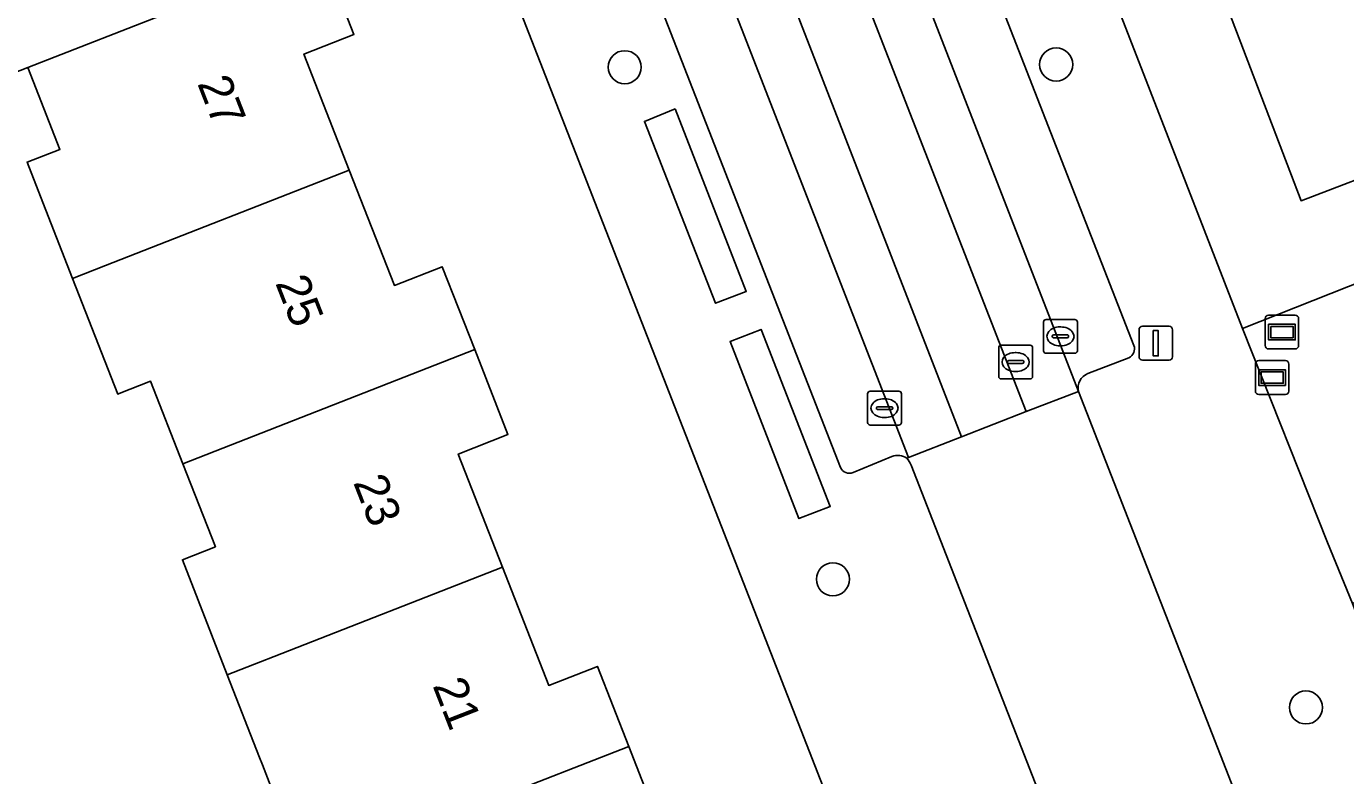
# Model space of a CAD drawing. Extents: x 159680 to 160786, y 387323 to 388340.
# Drawn here: x 160240.43 to 160279.47, y 387604.48 to 387626.67 of the extents above; entities that cross this region are included whole.
import ezdxf

# ---------------------------------------------------------------- set-up
doc = ezdxf.new("R2010")
doc.units = 0
for name, color, linetype in [('IMGEO_Boom', 7, 'Continuous'), ('IMGEO_Erf', 7, 'Continuous'), ('IMGEO_Groenvoorziening', 7, 'Continuous'), ('IMGEO_Informatiebord', 7, 'Continuous'), ('IMGEO_Kolk', 7, 'Continuous'), ('IMGEO_Lichtmast', 7, 'Continuous'), ('IMGEO_Pand', 7, 'Continuous'), ('IMGEO_Pand_nummerreeks', 7, 'Continuous'), ('IMGEO_Parkeervlak_open', 7, 'Continuous'), ('IMGEO_Rijbaan_lokaal_gesloten', 7, 'Continuous'), ('IMGEO_Rijbaan_lokaal_open', 7, 'Continuous'), ('IMGEO_Rioolput', 7, 'Continuous'), ('IMGEO_Voetpad_open', 7, 'Continuous')]:
    doc.layers.add(name, color=color, linetype=linetype)

msp = doc.modelspace()

# ---------------------------------------------------------------- linework, layer by layer
at = {"layer": 'IMGEO_Boom'}
for centre in [(160258.14, 387625.458), (160270.907, 387625.538), (160264.301, 387610.296), (160278.297, 387606.503)]:
    msp.add_circle(centre, 0.489, dxfattribs=at)
at = {"layer": 'IMGEO_Erf'}
for points in [[(160269.778, 387589.373), (160246.773, 387648.334)], [(160249.172, 387628.857), (160250.124, 387626.424), (160248.646, 387625.846), (160249.99, 387622.411), (160251.325, 387618.999), (160252.74, 387619.552), (160253.7, 387617.098), (160254.685, 387614.581), (160253.214, 387614.006), (160254.525, 387610.655), (160255.894, 387607.155), (160257.333, 387607.717), (160258.259, 387605.351), (160259.26, 387602.792)], [(160247.571, 387604.417), (160247.42, 387604.804), (160247.333, 387605.026), (160246.38, 387607.467), (160245.049, 387610.877), (160246.03, 387611.261), (160245.068, 387613.719), (160244.111, 387616.162), (160243.184, 387615.799), (160243.136, 387615.78), (160241.799, 387619.205), (160240.852, 387621.633), (160240.457, 387622.647), (160241.425, 387623.026), (160240.475, 387625.452), (160239.509, 387625.074)]]:
    msp.add_lwpolyline(points, dxfattribs=at)
at = {"layer": 'IMGEO_Groenvoorziening'}
for points in [[(160274.715, 387643.758), (160274.213, 387645.149), (160273.911, 387646.065), (160266.488, 387643.313), (160276.416, 387617.726), (160282.172, 387620.002), (160281.888, 387620.815), (160281.142, 387622.642), (160278.156, 387621.506), (160270.323, 387642.024)], [(160259.631, 387624.226), (160258.72, 387623.852), (160260.823, 387618.468), (160261.735, 387618.822)], [(160262.175, 387617.696), (160261.258, 387617.339), (160263.294, 387612.093), (160264.22, 387612.45)]]:
    msp.add_lwpolyline(points, close=True, dxfattribs=at)
at = {"layer": 'IMGEO_Informatiebord'}
for p, q in [((160277.092, 387617.216), (160277.092, 387618.016)), ((160277.092, 387618.016), (160277.092, 387617.216)), ((160277.192, 387618.116), (160277.982, 387618.116)), ((160277.982, 387618.116), (160277.192, 387618.116)), ((160278.082, 387618.016), (160278.082, 387617.216)), ((160278.082, 387617.216), (160278.082, 387618.016)), ((160277.982, 387617.116), (160277.192, 387617.116)), ((160277.192, 387617.116), (160277.982, 387617.116)), ((160276.802, 387615.87), (160276.802, 387616.67)), ((160276.802, 387616.67), (160276.802, 387615.87)), ((160276.902, 387616.77), (160277.692, 387616.77)), ((160277.692, 387616.77), (160276.902, 387616.77)), ((160277.792, 387616.67), (160277.792, 387615.87)), ((160277.792, 387615.87), (160277.792, 387616.67)), ((160277.692, 387615.77), (160276.902, 387615.77)), ((160276.902, 387615.77), (160277.692, 387615.77))]:
    msp.add_line(p, q, dxfattribs=at)
for points in [[(160277.193, 387617.848), (160277.981, 387617.848), (160277.981, 387617.384), (160277.193, 387617.384), (160277.193, 387617.848)], [(160277.258, 387617.783), (160277.258, 387617.449), (160277.916, 387617.449), (160277.916, 387617.783), (160277.258, 387617.783)], [(160276.903, 387616.502), (160277.691, 387616.502), (160277.691, 387616.038), (160276.903, 387616.038), (160276.903, 387616.502)], [(160276.968, 387616.437), (160276.968, 387616.103), (160277.626, 387616.103), (160277.626, 387616.437), (160276.968, 387616.437)]]:
    msp.add_lwpolyline(points, dxfattribs=at)
for centre, start, end in [((160277.192, 387618.016), 90, 180), ((160277.192, 387618.016), 90, 180), ((160277.982, 387618.016), 0, 90), ((160277.982, 387618.016), 360, 90), ((160277.192, 387617.216), 180, 270), ((160277.192, 387617.216), 180, 270), ((160277.982, 387617.216), 270, 0), ((160277.982, 387617.216), 270, 0), ((160276.902, 387616.67), 90, 180), ((160276.902, 387616.67), 90, 180), ((160277.692, 387616.67), 0, 90), ((160277.692, 387616.67), 360, 90), ((160276.902, 387615.87), 180, 270), ((160276.902, 387615.87), 180, 270), ((160277.692, 387615.87), 270, 0), ((160277.692, 387615.87), 270, 0)]:
    msp.add_arc(centre, 0.1, start, end, dxfattribs=at)
at = {"layer": 'IMGEO_Kolk'}
for p, q in [((160270.533, 387617.063), (160270.533, 387617.915)), ((160270.608, 387617.989), (160271.46, 387617.989)), ((160271.021, 387617.769), (160271.046, 387617.769)), ((160271.534, 387617.915), (160271.534, 387617.063)), ((160270.792, 387617.483), (160270.792, 387617.495)), ((160271.23, 387617.446), (160270.832, 387617.446)), ((160270.835, 387617.532), (160271.233, 387617.532)), ((160271.276, 387617.495), (160271.276, 387617.483)), ((160271.46, 387616.989), (160270.608, 387616.989)), ((160271.044, 387617.209), (160271.019, 387617.209)), ((160265.327, 387614.938), (160265.327, 387615.79)), ((160265.402, 387615.864), (160266.254, 387615.864)), ((160266.328, 387615.79), (160266.328, 387614.938)), ((160265.629, 387615.407), (160266.027, 387615.407)), ((160265.815, 387615.644), (160265.84, 387615.644)), ((160265.586, 387615.358), (160265.586, 387615.37)), ((160266.024, 387615.321), (160265.626, 387615.321)), ((160265.838, 387615.084), (160265.813, 387615.084)), ((160266.07, 387615.37), (160266.07, 387615.358)), ((160266.254, 387614.864), (160265.402, 387614.864))]:
    msp.add_line(p, q, dxfattribs=at)
for points in [[(160270.533, 387617.063), (160270.533, 387617.915)], [(160270.608, 387617.989), (160271.46, 387617.989)], [(160271.534, 387617.915), (160271.534, 387617.063)], [(160271.46, 387616.989), (160270.608, 387616.989)], [(160265.327, 387614.938), (160265.327, 387615.79)], [(160265.402, 387615.864), (160266.254, 387615.864)], [(160266.328, 387615.79), (160266.328, 387614.938)], [(160266.254, 387614.864), (160265.402, 387614.864)]]:
    msp.add_lwpolyline(points, dxfattribs=at)
for centre, radius, start, end in [((160270.61, 387617.913), 0.0765, 91.552, 178.448), ((160270.61, 387617.913), 0.0765, 91.552, 178.448), ((160271.458, 387617.913), 0.0765, 1.552, 88.448), ((160271.458, 387617.913), 0.0765, 1.552, 88.448), ((160270.832, 387617.492), 0.0403, 85.8775, 175.7526), ((160270.829, 387617.482), 0.0366, 178.938, 274.7102), ((160271.233, 387617.489), 0.043, 264.8664, 352.4533), ((160271.237, 387617.494), 0.0386, 1.7309, 96.639), ((160270.61, 387617.065), 0.0765, 181.552, 268.448), ((160270.61, 387617.065), 0.0765, 181.552, 268.448), ((160271.458, 387617.065), 0.0765, 271.552, 358.448), ((160271.458, 387617.065), 0.0765, 271.552, 358.448), ((160265.404, 387615.788), 0.0765, 91.552, 178.448), ((160265.404, 387615.788), 0.0765, 91.552, 178.448), ((160266.252, 387615.788), 0.0765, 1.552, 88.448), ((160266.252, 387615.788), 0.0765, 1.552, 88.448), ((160265.626, 387615.367), 0.0403, 85.8775, 175.7526), ((160266.031, 387615.369), 0.0386, 1.7309, 96.639), ((160265.623, 387615.357), 0.0366, 178.938, 274.7102), ((160266.027, 387615.364), 0.043, 264.8664, 352.4533), ((160265.404, 387614.94), 0.0765, 181.552, 268.448), ((160265.404, 387614.94), 0.0765, 181.552, 268.448), ((160266.252, 387614.94), 0.0765, 271.552, 358.448), ((160266.252, 387614.94), 0.0765, 271.552, 358.448)]:
    msp.add_arc(centre, radius, start, end, dxfattribs=at)
for centre, major_axis, ratio, start_param, end_param in [((160271.02, 387617.489), (-0.387, 0.002), 0.722429, 4.712389, 7.853982), ((160271.045, 387617.489), (-0.39, 0.002), 0.717154, 1.570796, 4.712389), ((160265.814, 387615.364), (-0.387, 0.002), 0.722429, 4.712389, 7.853982), ((160265.839, 387615.364), (-0.39, 0.002), 0.717154, 1.570796, 4.712389)]:
    msp.add_ellipse(centre, major_axis=major_axis, ratio=ratio, start_param=start_param, end_param=end_param, dxfattribs=at)
at = {"layer": 'IMGEO_Lichtmast'}
for p, q in [((160273.459, 387617.786), (160274.249, 387617.786)), ((160274.249, 387617.786), (160273.459, 387617.786)), ((160273.359, 387616.886), (160273.359, 387617.686)), ((160273.359, 387617.686), (160273.359, 387616.886)), ((160274.349, 387617.686), (160274.349, 387616.886)), ((160274.349, 387616.886), (160274.349, 387617.686)), ((160274.249, 387616.786), (160273.459, 387616.786)), ((160273.459, 387616.786), (160274.249, 387616.786))]:
    msp.add_line(p, q, dxfattribs=at)
msp.add_lwpolyline([(160273.779, 387617.661), (160273.929, 387617.661), (160273.929, 387616.911), (160273.779, 387616.911), (160273.779, 387617.661)], dxfattribs=at)
for centre, start, end in [((160273.459, 387617.686), 90, 180), ((160273.459, 387617.686), 90, 180), ((160274.249, 387617.686), 0, 90), ((160274.249, 387617.686), 360, 90), ((160273.459, 387616.886), 180, 270), ((160273.459, 387616.886), 180, 270), ((160274.249, 387616.886), 270, 0), ((160274.249, 387616.886), 270, 0)]:
    msp.add_arc(centre, 0.1, start, end, dxfattribs=at)
at = {"layer": 'IMGEO_Pand'}
for points in [[(160248.207, 387631.323), (160246.784, 387630.767), (160245.454, 387634.166), (160237.218, 387630.943), (160239.509, 387625.074), (160240.475, 387625.452), (160249.172, 387628.857)], [(160248.646, 387625.846), (160250.124, 387626.424), (160249.172, 387628.857), (160240.475, 387625.452), (160241.425, 387623.026), (160240.457, 387622.647), (160240.852, 387621.633), (160241.799, 387619.205), (160242.772, 387619.586), (160249.99, 387622.411)], [(160252.74, 387619.552), (160251.325, 387618.999), (160249.99, 387622.411), (160242.772, 387619.586), (160241.799, 387619.205), (160243.136, 387615.78), (160243.184, 387615.799), (160244.111, 387616.162), (160245.068, 387613.719), (160253.7, 387617.098)], [(160253.214, 387614.006), (160254.685, 387614.581), (160253.7, 387617.098), (160245.068, 387613.719), (160246.03, 387611.261), (160245.049, 387610.877), (160246.38, 387607.467), (160247.364, 387607.852), (160247.769, 387608.011), (160254.525, 387610.655)], [(160257.333, 387607.717), (160255.894, 387607.155), (160254.525, 387610.655), (160247.769, 387608.011), (160247.364, 387607.852), (160246.38, 387607.467), (160247.333, 387605.026), (160247.42, 387604.804), (160247.571, 387604.417), (160247.721, 387604.031), (160248.671, 387601.598), (160249.66, 387601.985), (160250.077, 387602.148), (160258.259, 387605.351)], [(160257.782, 387602.214), (160259.26, 387602.792), (160258.259, 387605.351), (160250.077, 387602.148), (160249.66, 387601.985), (160250.613, 387599.55), (160249.621, 387599.162), (160250.009, 387598.168), (160250.961, 387595.729), (160251.956, 387596.118), (160252.208, 387596.217), (160259.079, 387598.907)]]:
    msp.add_lwpolyline(points, close=True, dxfattribs=at)
at = {"layer": 'IMGEO_Parkeervlak_open'}
for points in [[(160266.487, 387613.88), (160266.54, 387613.901), (160251.071, 387653.66)], [(160249.45, 387652.235), (160264.528, 387613.61)], [(160258.203, 387650.257), (160271.568, 387615.855)], [(160273.206, 387617.223), (160260.316, 387650.277)], [(160271.845, 387616.388), (160273.056, 387616.857)], [(160264.896, 387613.462), (160266.048, 387613.935)]]:
    msp.add_lwpolyline(points, dxfattribs=at)
for centre, radius, start, end in [((160272.939, 387617.118), 0.286, 294.0201, 21.4087), ((160272.017, 387615.96), 0.461, 111.8841, 193.1941), ((160266.216, 387613.499), 0.467, 54.6105, 111.1074), ((160264.779, 387613.703), 0.268, 200.3932, 295.7894)]:
    msp.add_arc(centre, radius, start, end, dxfattribs=at)
at = {"layer": 'IMGEO_Rijbaan_lokaal_gesloten'}
for points in [[(160258.203, 387650.257), (160257.841, 387651.206), (160255.313, 387657.738), (160255.199, 387658.02), (160253.615, 387657.415), (160270.014, 387615.268), (160271.568, 387615.855)], [(160251.736, 387656.679), (160249.758, 387656.041), (160251.071, 387653.66), (160266.54, 387613.901), (160268.103, 387614.515)]]:
    msp.add_lwpolyline(points, close=True, dxfattribs=at)
at = {"layer": 'IMGEO_Rijbaan_lokaal_open'}
for points in [[(160253.615, 387657.415), (160251.736, 387656.679), (160268.103, 387614.515), (160270.014, 387615.268)], [(160276.239, 387644.324), (160274.715, 387643.758), (160270.323, 387642.024), (160278.156, 387621.506), (160281.142, 387622.642), (160282.668, 387623.23), (160288.722, 387625.575), (160280.664, 387646.039)]]:
    msp.add_lwpolyline(points, close=True, dxfattribs=at)
for points in [[(160271.568, 387615.855), (160270.014, 387615.268), (160268.103, 387614.515), (160266.54, 387613.901), (160266.487, 387613.88)], [(160266.612, 387613.674), (160271.708, 387600.627), (160273.311, 387601.244), (160275.181, 387601.986), (160276.732, 387602.612), (160271.568, 387615.855)]]:
    msp.add_lwpolyline(points, dxfattribs=at)
msp.add_arc((160266.03, 387613.462), 0.62, 20.0386, 42.4598, dxfattribs=at)
at = {"layer": 'IMGEO_Rioolput'}
for p, q in [((160269.207, 387616.302), (160269.207, 387617.154)), ((160269.282, 387617.228), (160270.134, 387617.228)), ((160269.695, 387617.008), (160269.72, 387617.008)), ((160270.208, 387617.154), (160270.208, 387616.302)), ((160269.466, 387616.722), (160269.466, 387616.734)), ((160269.904, 387616.685), (160269.506, 387616.685)), ((160269.509, 387616.771), (160269.907, 387616.771)), ((160269.95, 387616.734), (160269.95, 387616.722)), ((160270.134, 387616.228), (160269.282, 387616.228)), ((160269.718, 387616.448), (160269.693, 387616.448))]:
    msp.add_line(p, q, dxfattribs=at)
for points in [[(160269.207, 387616.302), (160269.207, 387617.154)], [(160269.282, 387617.228), (160270.134, 387617.228)], [(160270.208, 387617.154), (160270.208, 387616.302)], [(160270.134, 387616.228), (160269.282, 387616.228)]]:
    msp.add_lwpolyline(points, dxfattribs=at)
for centre, radius, start, end in [((160269.284, 387617.152), 0.0765, 91.552, 178.448), ((160269.284, 387617.152), 0.0765, 91.552, 178.448), ((160270.132, 387617.152), 0.0765, 1.552, 88.448), ((160270.132, 387617.152), 0.0765, 1.552, 88.448), ((160269.506, 387616.731), 0.0403, 85.8775, 175.7526), ((160269.503, 387616.721), 0.0366, 178.938, 274.7102), ((160269.907, 387616.728), 0.043, 264.8664, 352.4533), ((160269.911, 387616.733), 0.0386, 1.7309, 96.639), ((160269.284, 387616.304), 0.0765, 181.552, 268.448), ((160269.284, 387616.304), 0.0765, 181.552, 268.448), ((160270.132, 387616.304), 0.0765, 271.552, 358.448), ((160270.132, 387616.304), 0.0765, 271.552, 358.448)]:
    msp.add_arc(centre, radius, start, end, dxfattribs=at)
for centre, major_axis, ratio, start_param, end_param in [((160269.694, 387616.728), (-0.387, 0.002), 0.722429, 4.712389, 7.853982), ((160269.719, 387616.728), (-0.39, 0.002), 0.717154, 1.570796, 4.712389)]:
    msp.add_ellipse(centre, major_axis=major_axis, ratio=ratio, start_param=start_param, end_param=end_param, dxfattribs=at)
at = {"layer": 'IMGEO_Voetpad_open'}
for points in [[(160241.131, 387662.29), (160240.137, 387661.885), (160239.911, 387661.795), (160239.576, 387661.665), (160234.917, 387659.859), (160234.315, 387659.622), (160234.681, 387658.784), (160235.065, 387657.821), (160243.572, 387661.211), (160245.475, 387656.671), (160243.78, 387656.005), (160244.543, 387654.05), (160246.773, 387648.334), (160269.778, 387589.373), (160270.311, 387588.007), (160278.175, 387567.852), (160280.587, 387563.955)], [(160312.905, 387510.902), (160314.027, 387509.69), (160324.453, 387498.542), (160324.452, 387498.542), (160330.784, 387492.151), (160332.225, 387493.24), (160327.132, 387500), (160321.535, 387507.428), (160318.54, 387511.771), (160316.673, 387515.314), (160315.033, 387518.967), (160303.5, 387548.605), (160301.88, 387552.769), (160294.426, 387571.812), (160293.66, 387573.768), (160280.896, 387606.375), (160279.68, 387609.578), (160278.935, 387611.384), (160276.416, 387617.726), (160266.488, 387643.313), (160262.455, 387653.706)], [(160264.528, 387613.61), (160249.45, 387652.235)], [(160260.316, 387650.277), (160273.206, 387617.223)], [(160273.056, 387616.857), (160271.845, 387616.388)], [(160271.568, 387615.855), (160276.732, 387602.612), (160276.771, 387602.512)], [(160266.048, 387613.935), (160264.896, 387613.462)], [(160271.708, 387600.627), (160266.612, 387613.674)]]:
    msp.add_lwpolyline(points, dxfattribs=at)
for points in [[(160259.631, 387624.226), (160261.735, 387618.822), (160260.823, 387618.468), (160258.72, 387623.852)], [(160283.367, 387621.395), (160281.888, 387620.815), (160282.172, 387620.002), (160276.416, 387617.726), (160278.935, 387611.384), (160279.68, 387609.578), (160287.587, 387612.841), (160290.91, 387616.364), (160285.46, 387621.362), (160283.689, 387620.607)], [(160261.258, 387617.339), (160262.175, 387617.696), (160264.22, 387612.45), (160263.294, 387612.093)]]:
    msp.add_lwpolyline(points, close=True, dxfattribs=at)
for centre, radius, start, end in [((160272.939, 387617.118), 0.286, 294.0201, 21.4087), ((160272.017, 387615.96), 0.461, 111.8841, 193.1941), ((160266.216, 387613.499), 0.467, 54.6105, 111.1074), ((160266.03, 387613.462), 0.62, 20.0386, 42.4598), ((160264.779, 387613.703), 0.268, 200.3932, 295.7894)]:
    msp.add_arc(centre, radius, start, end, dxfattribs=at)

# ---------------------------------------------------------------- texts
at = {"layer": 'IMGEO_Pand_nummerreeks'}
for s, p in [('27', (160245.483, 387624.98)), ('25', (160247.79, 387619.073)), ('23', (160250.097, 387613.166)), ('21', (160252.446, 387607.154))]:
    msp.add_text(s, height=1, rotation=291.3367, dxfattribs=at).set_placement(p)

doc.saveas('drawing.dxf')
